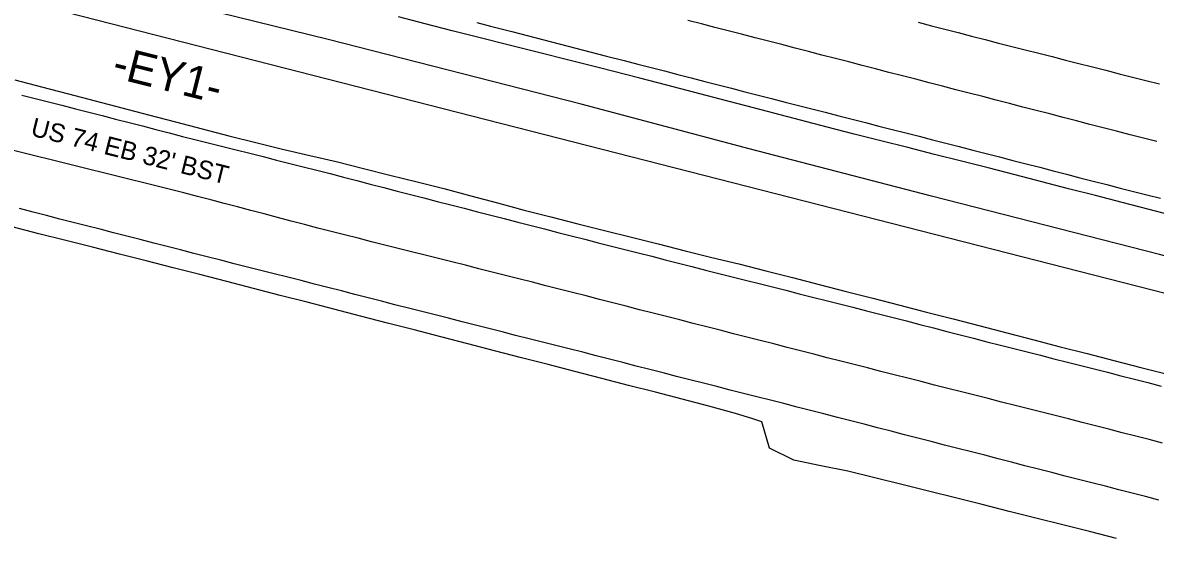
# Model space of a CAD drawing. Extents: x 1182322 to 1186765, y 572295 to 575411.
# Drawn here: x 1185055.2 to 1185300.8, y 573824.9 to 573936.7 of the extents above; entities that cross this region are included whole.
import ezdxf

# ---------------------------------------------------------------- set-up
doc = ezdxf.new("R2010")
doc.units = 0
for name, color, linetype in [('COGO Default Chain', 7, 'Continuous'), ('Exist Guardrail Cable Guide Rail', 7, 'Continuous'), ('Exist Horizontal Alignment', 7, 'Continuous'), ('Exist Horizontal Alignment Direction Label', 7, 'Continuous'), ('Exist Roads EOP', 7, 'Continuous'), ('Exist Roads EOP Text', 7, 'Continuous'), ('Exist Roads EOT', 7, 'Continuous')]:
    doc.layers.add(name, color=color, linetype=linetype)

msp = doc.modelspace()

# ---------------------------------------------------------------- linework, layer by layer
at = {"layer": 'COGO Default Chain'}
msp.add_line((1182528.88, 574588.22), (1185362.14, 573862.9), dxfattribs=at)
msp.add_arc((1185699.1, 574848.11), 980.65, 244.03246, 249.39538, dxfattribs=at)
at = {"layer": 'Exist Guardrail Cable Guide Rail'}
for points in [[(1185176.33, 573919.04), (1185121.47, 573933.09), (1185050.52, 573950.59), (1184992.74, 573965.91), (1184920.96, 573984.21), (1184855.75, 574001.09), (1184789.81, 574017.47)], [(1185351.94, 573873.71), (1185335.8, 573877.57), (1185301.74, 573886.44), (1185252.32, 573899.09), (1185212.72, 573909.39), (1185176.33, 573919.04)]]:
    msp.add_lwpolyline(points, dxfattribs=at)
at = {"layer": 'Exist Horizontal Alignment'}
msp.add_line((1182528.88, 574588.22), (1185362.14, 573862.9), dxfattribs=at)
msp.add_arc((1185699.1, 574848.11), 980.65, 244.03246, 249.39538, dxfattribs=at)
at = {"layer": 'Exist Roads EOP'}
for points in [[(1185305.27, 573894.74), (1185299.46, 573896.24), (1185293.65, 573897.74), (1185287.84, 573899.24), (1185282.03, 573900.74), (1185276.22, 573902.24), (1185270.41, 573903.74), (1185264.6, 573905.24), (1185258.78, 573906.7), (1185252.96, 573908.17), (1185247.14, 573909.63), (1185241.33, 573911.09), (1185235.51, 573912.57), (1185229.7, 573914.09), (1185223.9, 573915.6), (1185218.09, 573917.12), (1185212.29, 573918.63), (1185206.48, 573920.15), (1185200.68, 573921.66), (1185194.87, 573923.18), (1185189.06, 573924.69), (1185180.27, 573926.92), (1185160.74, 573931.82), (1185154.16, 573933.5), (1185148.35, 573934.98), (1185142.53, 573936.47), (1185136.72, 573937.96)], [(1185053.51, 573924.31), (1185059.32, 573922.8), (1185065.13, 573921.29), (1185070.93, 573919.78), (1185076.74, 573918.27), (1185082.54, 573916.75), (1185088.35, 573915.24), (1185094.16, 573913.72), (1185099.96, 573912.21), (1185105.77, 573910.72), (1185111.6, 573909.33), (1185117.46, 573907.95), (1185123.17, 573906.6), (1185129.1, 573905.13), (1185134.85, 573903.7), (1185140.75, 573902.23), (1185146.58, 573900.78), (1185152.37, 573899.22), (1185158.16, 573897.64), (1185163.96, 573896.09), (1185169.77, 573894.62), (1185175.59, 573893.15), (1185181.41, 573891.68), (1185187.23, 573890.21), (1185193.04, 573888.75), (1185198.86, 573887.29), (1185204.69, 573885.85), (1185210.51, 573884.41), (1185216.34, 573882.96), (1185222.15, 573881.46), (1185227.96, 573879.97), (1185233.77, 573878.48), (1185239.58, 573876.98), (1185245.39, 573875.49), (1185251.2, 573874), (1185257.01, 573872.5), (1185262.82, 573870.99), (1185268.61, 573869.48), (1185274.45, 573867.96), (1185280.2, 573866.47), (1185286.05, 573864.97), (1185291.86, 573863.48), (1185297.68, 573861.99), (1185303.49, 573860.5)], [(1185292.39, 573824.93), (1185286.57, 573826.39), (1185280.76, 573827.85), (1185274.94, 573829.32), (1185269.12, 573830.78), (1185263.3, 573832.24), (1185257.48, 573833.7), (1185251.66, 573835.16), (1185245.84, 573836.63), (1185240.02, 573838.08), (1185234.18, 573839.46), (1185228.3, 573840.66), (1185222.43, 573841.91), (1185217.17, 573844.47), (1185215.51, 573850.19), (1185213.34, 573850.88), (1185209.81, 573852), (1185204.03, 573853.59), (1185198.22, 573855.1), (1185192.41, 573856.6), (1185186.6, 573858.1), (1185180.79, 573859.6), (1185174.98, 573861.1), (1185169.17, 573862.6), (1185163.36, 573864.1), (1185157.55, 573865.6), (1185151.74, 573867.1), (1185145.93, 573868.6), (1185140.12, 573870.1), (1185134.31, 573871.6), (1185128.51, 573873.1), (1185122.7, 573874.6), (1185116.89, 573876.1), (1185111.08, 573877.6), (1185105.27, 573879.1), (1185099.46, 573880.6), (1185093.65, 573882.1), (1185087.84, 573883.59), (1185082.02, 573885.07), (1185076.21, 573886.55), (1185070.39, 573888.03), (1185064.58, 573889.5), (1185058.76, 573890.98), (1185052.95, 573892.46)]]:
    msp.add_lwpolyline(points, dxfattribs=at)
at = {"layer": 'Exist Roads EOT'}
for points in [[(1185153.72, 573936.73), (1185156.63, 573935.99), (1185161.29, 573934.79), (1185181.8, 573929.5), (1185185.68, 573928.5), (1185188.58, 573927.76), (1185191.49, 573927.01), (1185194.39, 573926.26), (1185197.3, 573925.51), (1185200.2, 573924.75), (1185203.11, 573924), (1185206.01, 573923.25), (1185208.92, 573922.51), (1185211.82, 573921.77), (1185214.73, 573921.02), (1185217.63, 573920.27), (1185220.54, 573919.53), (1185223.45, 573918.78), (1185226.35, 573918.04), (1185229.26, 573917.29), (1185232.17, 573916.55), (1185235.07, 573915.81), (1185237.98, 573915.07), (1185240.89, 573914.32), (1185243.79, 573913.58), (1185246.7, 573912.84), (1185249.6, 573912.09), (1185252.51, 573911.35), (1185255.42, 573910.6), (1185258.32, 573909.85), (1185261.23, 573909.11), (1185264.13, 573908.36), (1185267.04, 573907.62), (1185269.95, 573906.87), (1185272.85, 573906.13), (1185275.75, 573905.37), (1185278.66, 573904.61), (1185281.56, 573903.85), (1185284.47, 573903.11), (1185287.37, 573902.36), (1185290.28, 573901.62), (1185293.19, 573900.88), (1185296.09, 573900.15), (1185299, 573899.41), (1185301.91, 573898.67)], [(1185301.16, 573910.94), (1185298.25, 573911.69), (1185295.35, 573912.44), (1185292.44, 573913.19), (1185289.54, 573913.93), (1185286.63, 573914.68), (1185283.72, 573915.43), (1185280.82, 573916.18), (1185277.92, 573916.93), (1185275.01, 573917.68), (1185272.11, 573918.43), (1185269.2, 573919.18), (1185266.3, 573919.94), (1185263.39, 573920.69), (1185260.49, 573921.44), (1185257.59, 573922.19), (1185254.68, 573922.94), (1185251.78, 573923.7), (1185248.87, 573924.45), (1185245.97, 573925.2), (1185243.07, 573925.95), (1185240.16, 573926.71), (1185237.26, 573927.46), (1185234.35, 573928.21), (1185231.45, 573928.96), (1185228.54, 573929.71), (1185225.64, 573930.46), (1185222.73, 573931.21), (1185219.83, 573931.96), (1185216.93, 573932.71), (1185214.02, 573933.46), (1185211.12, 573934.21), (1185208.21, 573934.96), (1185205.31, 573935.71), (1185202.4, 573936.46), (1185199.49, 573937.2)], [(1185249.38, 573936.82), (1185252.29, 573936.07), (1185255.19, 573935.32), (1185258.1, 573934.57), (1185261, 573933.82), (1185263.91, 573933.07), (1185266.81, 573932.32), (1185269.72, 573931.58), (1185272.63, 573930.84), (1185275.53, 573930.1), (1185278.44, 573929.36), (1185281.35, 573928.63), (1185284.26, 573927.9), (1185287.17, 573927.15), (1185290.07, 573926.41), (1185292.98, 573925.67), (1185295.89, 573924.93), (1185298.79, 573924.19), (1185301.7, 573923.45)], [(1185055.03, 573921.03), (1185057.94, 573920.29), (1185060.85, 573919.55), (1185063.75, 573918.81), (1185066.66, 573918.06), (1185069.56, 573917.31), (1185072.47, 573916.57), (1185075.37, 573915.82), (1185078.28, 573915.08), (1185081.19, 573914.33), (1185084.09, 573913.58), (1185087, 573912.83), (1185089.9, 573912.08), (1185092.81, 573911.35), (1185095.72, 573910.62), (1185098.63, 573909.9), (1185101.54, 573909.17), (1185104.45, 573908.42), (1185107.35, 573907.68), (1185110.26, 573906.94), (1185113.17, 573906.2), (1185116.08, 573905.47), (1185118.99, 573904.75), (1185121.9, 573904.01), (1185124.8, 573903.24), (1185127.7, 573902.48), (1185130.6, 573901.72), (1185133.51, 573900.98), (1185136.41, 573900.23), (1185139.32, 573899.49), (1185142.23, 573898.74), (1185145.13, 573897.99), (1185148.03, 573897.24), (1185150.94, 573896.49), (1185153.85, 573895.74), (1185156.75, 573895), (1185159.66, 573894.25), (1185162.56, 573893.5), (1185165.47, 573892.75), (1185168.37, 573892), (1185171.28, 573891.25), (1185174.18, 573890.51), (1185177.09, 573889.77), (1185180, 573889.02), (1185182.91, 573888.29), (1185185.81, 573887.56), (1185188.72, 573886.83), (1185191.63, 573886.09), (1185194.54, 573885.34), (1185197.44, 573884.59), (1185200.35, 573883.84), (1185203.25, 573883.1), (1185206.16, 573882.36), (1185209.07, 573881.62), (1185211.98, 573880.9), (1185214.89, 573880.17), (1185217.8, 573879.44), (1185220.71, 573878.71), (1185223.62, 573877.97), (1185226.52, 573877.23), (1185229.43, 573876.49), (1185232.34, 573875.76), (1185235.25, 573875.02), (1185238.16, 573874.29), (1185241.07, 573873.55), (1185243.97, 573872.81), (1185246.88, 573872.07), (1185249.79, 573871.32), (1185252.69, 573870.56), (1185255.59, 573869.8), (1185258.49, 573869.05), (1185261.4, 573868.31), (1185264.31, 573867.57), (1185267.22, 573866.83), (1185270.12, 573866.09), (1185273.03, 573865.35), (1185275.94, 573864.62), (1185278.85, 573863.88), (1185281.76, 573863.14), (1185284.66, 573862.41), (1185287.57, 573861.67), (1185290.48, 573860.93), (1185293.38, 573860.18), (1185296.29, 573859.44), (1185299.2, 573858.69), (1185302.1, 573857.95)], [(1185302.38, 573845.59), (1185299.47, 573846.34), (1185296.57, 573847.09), (1185293.66, 573847.84), (1185290.76, 573848.58), (1185287.85, 573849.33), (1185284.94, 573850.07), (1185282.03, 573850.81), (1185279.13, 573851.54), (1185276.22, 573852.28), (1185273.31, 573853.02), (1185270.4, 573853.75), (1185267.49, 573854.49), (1185264.59, 573855.23), (1185261.68, 573855.96), (1185258.77, 573856.7), (1185255.86, 573857.44), (1185252.95, 573858.17), (1185250.05, 573858.91), (1185247.14, 573859.65), (1185244.23, 573860.39), (1185241.32, 573861.13), (1185238.42, 573861.88), (1185235.51, 573862.62), (1185232.6, 573863.36), (1185229.7, 573864.1), (1185226.79, 573864.85), (1185223.88, 573865.59), (1185220.98, 573866.33), (1185218.07, 573867.07), (1185215.16, 573867.82), (1185212.26, 573868.56), (1185209.35, 573869.3), (1185206.44, 573870.04), (1185203.54, 573870.79), (1185200.63, 573871.53), (1185197.72, 573872.27), (1185194.82, 573873.02), (1185191.91, 573873.76), (1185189.01, 573874.5), (1185186.1, 573875.25), (1185183.19, 573875.99), (1185180.29, 573876.73), (1185177.38, 573877.48), (1185174.47, 573878.22), (1185171.57, 573878.96), (1185168.66, 573879.71), (1185165.75, 573880.45), (1185162.84, 573881.18), (1185159.94, 573881.92), (1185157.03, 573882.65), (1185154.12, 573883.38), (1185151.21, 573884.12), (1185148.3, 573884.85), (1185145.39, 573885.58), (1185142.48, 573886.32), (1185139.57, 573887.05), (1185136.66, 573887.78), (1185133.75, 573888.52), (1185130.85, 573889.25), (1185127.94, 573889.98), (1185125.03, 573890.72), (1185122.12, 573891.46), (1185119.22, 573892.21), (1185116.31, 573892.97), (1185113.41, 573893.73), (1185110.51, 573894.49), (1185107.61, 573895.26), (1185104.71, 573896.02), (1185101.81, 573896.78), (1185098.9, 573897.54), (1185096, 573898.3), (1185093.1, 573899.06), (1185090.2, 573899.82), (1185087.29, 573900.56), (1185084.38, 573901.29), (1185081.47, 573902.01), (1185078.56, 573902.74), (1185075.65, 573903.46), (1185072.73, 573904.18), (1185069.82, 573904.9), (1185066.91, 573905.63), (1185064, 573906.35), (1185061.09, 573907.07), (1185058.18, 573907.8), (1185055.26, 573908.52), (1185052.35, 573909.25)], [(1185301.62, 573833.21), (1185298.71, 573833.97), (1185295.81, 573834.72), (1185292.9, 573835.47), (1185290, 573836.21), (1185287.09, 573836.96), (1185284.18, 573837.7), (1185281.28, 573838.44), (1185278.37, 573839.18), (1185275.46, 573839.93), (1185272.56, 573840.68), (1185269.65, 573841.43), (1185266.75, 573842.18), (1185263.84, 573842.93), (1185260.94, 573843.67), (1185258.03, 573844.42), (1185255.13, 573845.16), (1185252.22, 573845.9), (1185249.31, 573846.64), (1185246.41, 573847.4), (1185243.51, 573848.15), (1185240.6, 573848.91), (1185237.7, 573849.66), (1185234.79, 573850.4), (1185231.88, 573851.14), (1185228.98, 573851.89), (1185226.07, 573852.64), (1185223.17, 573853.38), (1185220.26, 573854.13), (1185217.35, 573854.87), (1185214.45, 573855.61), (1185211.54, 573856.35), (1185208.63, 573857.09), (1185205.73, 573857.83), (1185202.82, 573858.57), (1185199.91, 573859.31), (1185197, 573860.05), (1185194.1, 573860.79), (1185191.19, 573861.53), (1185188.28, 573862.28), (1185185.38, 573863.03), (1185182.47, 573863.77), (1185179.57, 573864.52), (1185176.66, 573865.26), (1185173.75, 573866), (1185170.84, 573866.74), (1185167.94, 573867.47), (1185165.03, 573868.21), (1185162.12, 573868.94), (1185159.21, 573869.68), (1185156.3, 573870.41), (1185153.39, 573871.15), (1185150.49, 573871.89), (1185147.58, 573872.63), (1185144.67, 573873.37), (1185141.76, 573874.11), (1185138.86, 573874.85), (1185135.95, 573875.59), (1185133.04, 573876.34), (1185130.14, 573877.08), (1185127.23, 573877.83), (1185124.33, 573878.58), (1185121.42, 573879.32), (1185118.51, 573880.06), (1185115.61, 573880.8), (1185112.7, 573881.54), (1185109.79, 573882.27), (1185106.88, 573883), (1185103.97, 573883.73), (1185101.06, 573884.47), (1185098.16, 573885.21), (1185095.25, 573885.96), (1185092.34, 573886.7), (1185089.44, 573887.46), (1185086.54, 573888.21), (1185083.63, 573888.96), (1185080.72, 573889.7), (1185077.82, 573890.44), (1185074.91, 573891.18), (1185072, 573891.93), (1185069.1, 573892.67), (1185066.19, 573893.41), (1185063.28, 573894.16), (1185060.38, 573894.91), (1185057.48, 573895.66), (1185054.57, 573896.41)]]:
    msp.add_lwpolyline(points, dxfattribs=at)

# ---------------------------------------------------------------- texts
at = {"layer": 'Exist Horizontal Alignment Direction Label'}
msp.add_text('-EY1-', height=7, rotation=345.9338, dxfattribs=at).set_placement((1185074.3, 573924.95))
at = {"layer": 'Exist Roads EOP Text'}
msp.add_text("US 74 EB 32' BST", height=4, rotation=345.9296, dxfattribs=at).set_placement((1185056.75, 573912.3))

doc.saveas('drawing.dxf')
